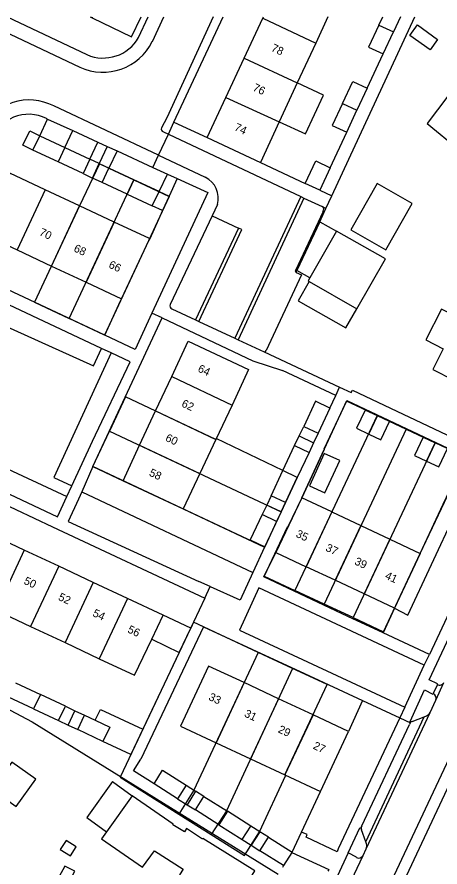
# Model space of a CAD drawing. Extents: x 194485 to 197793, y 468269 to 470822.
# Drawn here: x 195417.6 to 195481, y 470694.8 to 470822.3 of the extents above; entities that cross this region are included whole.
import ezdxf

# ---------------------------------------------------------------- set-up
doc = ezdxf.new("R2010")
doc.units = 0
for name, color, linetype in [('BGT grensvlak begroeid terreindeel', 7, 'Continuous'), ('BGT grensvlak gebouwinstallatie plus 1', 7, 'Continuous'), ('BGT grensvlak onbegroeid terreindeel', 7, 'Continuous'), ('BGT grensvlak overig bouwwerk uitbreiding populatie', 7, 'Continuous'), ('BGT grensvlak pand op maaiveld', 7, 'Continuous'), ('BGT grensvlak pand op maaiveld LR', 7, 'Continuous'), ('BGT grensvlak scheiding', 7, 'Continuous'), ('BGT grensvlak wegdeel', 7, 'Continuous'), ('BGT tekst huisnummerreeks', 7, 'Continuous'), ('GEM grensvlak WOZ_BRK percelen', 7, 'Continuous')]:
    doc.layers.add(name, color=color, linetype=linetype)

msp = doc.modelspace()

# ---------------------------------------------------------------- linework, layer by layer
at = {"layer": 'BGT grensvlak begroeid terreindeel'}
for p, q in [((195397.58, 470763.14), (195425.02, 470750.38)), ((195427.25, 470751.1), (195452.9, 470738.98))]:
    msp.add_line(p, q, dxfattribs=at)
for points in [[(195405.66, 470780.51), (195429.01, 470769.98), (195430.24, 470772.59)], [(195431.67, 470771.92), (195423.1, 470753.24), (195425.77, 470752)], [(195474.15, 470733.63), (195476.11, 470732.58), (195486.76, 470755.4)]]:
    msp.add_lwpolyline(points, dxfattribs=at)
at = {"layer": 'BGT grensvlak gebouwinstallatie plus 1'}
for p, q in [((195476.44, 470819.53), (195477.57, 470821.1)), ((195477.57, 470821.1), (195480.6, 470818.92)), ((195479.47, 470817.35), (195476.44, 470819.53)), ((195480.6, 470818.92), (195479.47, 470817.35)), ((195420.96, 470804.47), (195422.13, 470806.98)), ((195422.13, 470806.98), (195425.9, 470805.25)), ((195418.43, 470803.06), (195419.47, 470805.19)), ((195419.47, 470805.19), (195420.96, 470804.47)), ((195424.72, 470802.72), (195425.9, 470805.25)), ((195425.9, 470805.25), (195429.68, 470803.52)), ((195419.95, 470802.32), (195418.43, 470803.06)), ((195428.48, 470800.96), (195429.68, 470803.52)), ((195429.89, 470800.3), (195428.48, 470800.96)), ((195428.89, 470798.14), (195429.89, 470800.3)), ((195429.89, 470800.3), (195431.34, 470799.62)), ((195427.47, 470798.8), (195428.89, 470798.14)), ((195430.33, 470797.46), (195428.89, 470798.14)), ((195438.84, 470796.11), (195440.35, 470795.4)), ((195440.35, 470795.4), (195439.38, 470793.27)), ((195439.38, 470793.27), (195437.83, 470793.96)), ((195462.92, 470791.58), (195459.52, 470784.25)), ((195462.92, 470791.58), (195465.43, 470790.15)), ((195461.45, 470783.16), (195459.52, 470784.25)), ((195461.36, 470782.6), (195459.72, 470779.73)), ((195459.72, 470779.73), (195466.86, 470775.66)), ((195466.86, 470775.66), (195468.5, 470778.53)), ((195459.85, 470759.46), (195460.52, 470760.88)), ((195462.67, 470759.87), (195462, 470758.44)), ((195459.17, 470758.01), (195459.85, 470759.46)), ((195459.85, 470759.46), (195462, 470758.44)), ((195462, 470758.44), (195461.32, 470757)), ((195455.64, 470750.5), (195454.98, 470749.1)), ((195457.8, 470749.49), (195457.14, 470748.08)), ((195454.98, 470749.1), (195454.31, 470747.66)), ((195457.14, 470748.08), (195454.98, 470749.1)), ((195457.14, 470748.08), (195456.46, 470746.65)), ((195424.8, 470718.93), (195426.23, 470718.26)), ((195425.22, 470716.1), (195426.23, 470718.26)), ((195426.23, 470718.26), (195427.66, 470717.59)), ((195429.29, 470716.83), (195430.06, 470718.46)), ((195430.06, 470718.46), (195436.43, 470715.47)), ((195423.79, 470716.78), (195425.22, 470716.1)), ((195425.22, 470716.1), (195426.65, 470715.44)), ((195436.43, 470715.47), (195434.64, 470711.69)), ((195434.64, 470711.69), (195430.44, 470713.66)), ((195431.86, 470707.62), (195428.01, 470702.25)), ((195431.86, 470707.62), (195434.83, 470705.49)), ((195442.91, 470707.07), (195444.33, 470706.17)), ((195444.33, 470706.17), (195443.05, 470704.16)), ((195445.58, 470705.38), (195444.33, 470706.17)), ((195441.63, 470705.06), (195443.05, 470704.16)), ((195443.05, 470704.16), (195444.3, 470703.37)), ((195428.01, 470702.25), (195430.98, 470700.1)), ((195453.94, 470700.09), (195452.59, 470700.95)), ((195453.94, 470700.09), (195452.67, 470698.08)), ((195455.24, 470699.27), (195453.94, 470700.09)), ((195451.32, 470698.93), (195452.67, 470698.08)), ((195452.67, 470698.08), (195453.97, 470697.26))]:
    msp.add_line(p, q, dxfattribs=at)
for points in [[(195456.87, 470806.57), (195460.79, 470804.75), (195463.49, 470810.58), (195459.57, 470812.4)], [(195463.61, 470756.84), (195461.4, 470751.99), (195463.71, 470750.94), (195465.92, 470755.79), (195463.61, 470756.84)]]:
    msp.add_lwpolyline(points, dxfattribs=at)
at = {"layer": 'BGT grensvlak onbegroeid terreindeel'}
for p, q in [((195478, 470741.84), (195484.82, 470756.32)), ((195428.94, 470754.86), (195433.45, 470752.75)), ((195442.47, 470748.51), (195454.65, 470742.79)), ((195474.15, 470733.63), (195472.41, 470729.94)), ((195469.36, 470719.79), (195467.22, 470715.15)), ((195460.2, 470700.06), (195463.03, 470706.14))]:
    msp.add_line(p, q, dxfattribs=at)
for points in [[(195439.38, 470793.27), (195438.76, 470791.92), (195437.44, 470789.04), (195437.34, 470788.82), (195437.34, 470788.88)], [(195430.73, 470774.57), (195433.07, 470779.73), (195433.22, 470780.04)]]:
    msp.add_lwpolyline(points, dxfattribs=at)
at = {"layer": 'BGT grensvlak overig bouwwerk uitbreiding populatie'}
for points in [[(195424.9, 470698.78), (195424.05, 470697.45), (195425.55, 470696.49), (195426.4, 470697.82), (195424.9, 470698.78)], [(195424.71, 470694.96), (195423.88, 470693.37), (195425.38, 470692.58), (195426.21, 470694.17), (195424.71, 470694.96)]]:
    msp.add_lwpolyline(points, dxfattribs=at)
at = {"layer": 'BGT grensvlak pand op maaiveld'}
for p, q in [((195428.51, 470822.29), (195428.81, 470822.14)), ((195451.6, 470816.09), (195454.39, 470822.09)), ((195454.39, 470822.09), (195454.48, 470822.29)), ((195464.16, 470822.29), (195462.35, 470818.38)), ((195471.8, 470821.06), (195472.37, 470822.29)), ((195475.02, 470822.29), (195473.97, 470820.05)), ((195472.43, 470816.74), (195473.97, 470820.05)), ((195462.35, 470818.38), (195459.57, 470812.4)), ((195448.86, 470810.22), (195451.6, 470816.09)), ((195459.57, 470812.4), (195456.87, 470806.57)), ((195470.04, 470811.61), (195468.51, 470808.31)), ((195446.05, 470804.19), (195448.86, 470810.22)), ((195466.97, 470805), (195468.51, 470808.31)), ((195456.87, 470806.57), (195454.04, 470800.46)), ((195419.95, 470802.32), (195420.96, 470804.47)), ((195420.96, 470804.47), (195424.72, 470802.72)), ((195446.05, 470804.19), (195454.04, 470800.46)), ((195423.71, 470800.56), (195419.95, 470802.32)), ((195424.72, 470802.72), (195428.48, 470800.96)), ((195427.47, 470798.8), (195423.71, 470800.56)), ((195428.48, 470800.96), (195427.47, 470798.8)), ((195430.33, 470797.46), (195431.34, 470799.62)), ((195431.34, 470799.62), (195435.09, 470797.86)), ((195464.49, 470799.69), (195462.92, 470796.31)), ((195438.84, 470796.11), (195435.09, 470797.86)), ((195434.08, 470795.71), (195430.33, 470797.46)), ((195462.92, 470796.31), (195460.74, 470797.33)), ((195426.94, 470793.96), (195421.78, 470796.37)), ((195434.08, 470795.71), (195437.83, 470793.96)), ((195437.83, 470793.96), (195438.84, 470796.11)), ((195432.11, 470791.54), (195426.94, 470793.96)), ((195465.43, 470790.15), (195461.45, 470783.16)), ((195465.44, 470790.17), (195465.43, 470790.15)), ((195433.22, 470780.04), (195437.34, 470788.88)), ((195417.58, 470787.36), (195422.74, 470784.94)), ((195422.74, 470784.94), (195427.9, 470782.52)), ((195427.9, 470782.52), (195433.22, 470780.04)), ((195461.36, 470782.6), (195468.5, 470778.53)), ((195438.33, 470763.21), (195440.74, 470768.36)), ((195449.78, 470764.1), (195447.37, 470758.95)), ((195464.45, 470763.65), (195462.67, 470759.87)), ((195435.93, 470758.06), (195438.33, 470763.21)), ((195460.52, 470760.88), (195462.67, 470759.87)), ((195447.37, 470758.95), (195444.96, 470753.81)), ((195433.45, 470752.75), (195435.93, 470758.06)), ((195457.41, 470754.26), (195459.17, 470758.01)), ((195459.17, 470758.01), (195461.32, 470757)), ((195461.32, 470757), (195459.56, 470753.25)), ((195444.96, 470753.81), (195442.47, 470748.51)), ((195455.64, 470750.5), (195457.41, 470754.26)), ((195459.56, 470753.25), (195457.8, 470749.49)), ((195433.45, 470752.75), (195442.47, 470748.51)), ((195457.8, 470749.49), (195455.64, 470750.5)), ((195460.23, 470750.2), (195456.33, 470741.99)), ((195464.75, 470748.07), (195460.23, 470750.2)), ((195456.46, 470746.65), (195454.31, 470747.66)), ((195464.75, 470748.07), (195469.09, 470746.03)), ((195456.46, 470746.65), (195454.68, 470742.85)), ((195469.09, 470746.03), (195473.43, 470743.99)), ((195418.65, 470742.32), (195413.5, 470744.74)), ((195473.43, 470743.99), (195478, 470741.84)), ((195423.81, 470739.91), (195418.65, 470742.32)), ((195456.33, 470741.99), (195460.89, 470739.85)), ((195478, 470741.84), (195474.15, 470733.63)), ((195428.97, 470737.49), (195423.81, 470739.91)), ((195465.24, 470737.81), (195460.89, 470739.85)), ((195434.13, 470735.07), (195428.97, 470737.49)), ((195469.58, 470735.77), (195465.24, 470737.81)), ((195474.15, 470733.63), (195469.58, 470735.77)), ((195439.44, 470732.58), (195434.13, 470735.07)), ((195414.44, 470733.3), (195419.6, 470730.88)), ((195443.59, 470730.62), (195439.44, 470732.58)), ((195419.6, 470730.88), (195424.75, 470728.47)), ((195441.88, 470727.01), (195443.59, 470730.62)), ((195437.74, 470728.97), (195441.88, 470727.01)), ((195424.75, 470728.47), (195429.89, 470726.06)), ((195417.31, 470722.45), (195421.06, 470720.69)), ((195456.76, 470720.05), (195451.58, 470722.47)), ((195420.05, 470718.53), (195416.3, 470720.29)), ((195424.8, 470718.93), (195421.06, 470720.69)), ((195461.93, 470717.63), (195456.76, 470720.05)), ((195423.79, 470716.78), (195424.8, 470718.93)), ((195420.05, 470718.53), (195423.79, 470716.78)), ((195426.65, 470715.44), (195427.66, 470717.59)), ((195427.66, 470717.59), (195429.29, 470716.83)), ((195467.22, 470715.15), (195461.93, 470717.63)), ((195430.44, 470713.66), (195426.65, 470715.44)), ((195463.03, 470706.14), (195467.22, 470715.15)), ((195447.39, 470713.45), (195452.56, 470711.03)), ((195452.56, 470711.03), (195457.72, 470708.62)), ((195457.72, 470708.62), (195463.03, 470706.14)), ((195441.63, 470705.06), (195438.09, 470707.3)), ((195442.91, 470707.07), (195441.63, 470705.06)), ((195434.83, 470705.49), (195430.98, 470700.1)), ((195444.3, 470703.37), (195445.58, 470705.38)), ((195445.58, 470705.38), (195449.08, 470703.17)), ((195447.81, 470701.15), (195444.3, 470703.37)), ((195452.59, 470700.95), (195449.08, 470703.17)), ((195447.81, 470701.15), (195451.32, 470698.93)), ((195451.32, 470698.93), (195452.59, 470700.95)), ((195430.98, 470700.1), (195430.22, 470699.04)), ((195453.97, 470697.26), (195455.24, 470699.27)), ((195455.24, 470699.27), (195458.78, 470697.03)), ((195457.51, 470695.02), (195453.97, 470697.26)), ((195458.76, 470696.99), (195457.51, 470695.02)), ((195458.78, 470697.03), (195458.76, 470696.99))]:
    msp.add_line(p, q, dxfattribs=at)
for points in [[(195428.81, 470822.14), (195434.74, 470819.33), (195436.17, 470822.29)], [(195471.8, 470821.06), (195470.26, 470817.76), (195472.43, 470816.74)], [(195466.33, 470809.32), (195467.87, 470812.62), (195470.04, 470811.61)], [(195479.01, 470806.33), (195483.77, 470802.44), (195488.68, 470808.53), (195483.7, 470812.44), (195479.01, 470806.33)], [(195466.33, 470809.32), (195464.79, 470806.02), (195466.97, 470805)], [(195460.74, 470797.33), (195462.32, 470800.71), (195464.49, 470799.69)], [(195421.78, 470796.37), (195416.47, 470798.86), (195412.27, 470789.84), (195417.58, 470787.36)], [(195472.84, 470787.38), (195476.77, 470794.34), (195471.54, 470797.32), (195467.59, 470790.35), (195472.84, 470787.38)], [(195437.34, 470788.88), (195437.42, 470789.05), (195432.11, 470791.54)], [(195468.5, 470778.53), (195472.76, 470786.01), (195465.44, 470790.17)], [(195461.45, 470783.16), (195461.18, 470782.7), (195461.36, 470782.6)], [(195484.85, 470776.64), (195481.16, 470778.49), (195478.82, 470773.85), (195481.43, 470772.52)], [(195440.74, 470768.36), (195443.23, 470773.67), (195452.27, 470769.42), (195449.78, 470764.1)], [(195481.43, 470772.52), (195479.86, 470769.41), (195489.3, 470764.61), (195490.88, 470767.72)], [(195464.45, 470763.65), (195462.29, 470764.67), (195460.52, 470760.88)], [(195471.58, 470762.5), (195469.75, 470763.35), (195468.45, 470760.61), (195470.28, 470759.75)], [(195470.28, 470759.75), (195472.1, 470758.9), (195473.4, 470761.64), (195471.58, 470762.5)], [(195480.24, 470758.41), (195478.42, 470759.26), (195477.12, 470756.51), (195478.95, 470755.66)], [(195478.95, 470755.66), (195480.77, 470754.81), (195482.06, 470757.56), (195480.24, 470758.41)], [(195454.31, 470747.66), (195452.52, 470743.86), (195454.68, 470742.85)], [(195429.89, 470726.06), (195435.19, 470723.58), (195437.74, 470728.97)], [(195451.58, 470722.47), (195446.28, 470724.95), (195442.08, 470715.93), (195447.39, 470713.45)], [(195429.29, 470716.83), (195431.45, 470715.81), (195430.44, 470713.66)], [(195416.78, 470710.56), (195413.85, 470706.45), (195417.44, 470703.89), (195420.37, 470708), (195416.78, 470710.56)], [(195438.09, 470707.3), (195439.37, 470709.32), (195442.91, 470707.07)], [(195430.22, 470699.04), (195436.37, 470694.78), (195438.18, 470697.26), (195442.44, 470694.48), (195441.91, 470693.65), (195449.77, 470688.71), (195453.22, 470694.23), (195445.43, 470699.11), (195445.37, 470699.01), (195442.95, 470700.58), (195442.64, 470700.09), (195440.92, 470701.14), (195440.98, 470701.24), (195434.83, 470705.49)]]:
    msp.add_lwpolyline(points, dxfattribs=at)
at = {"layer": 'BGT grensvlak pand op maaiveld LR'}
for p, q in [((195428.81, 470822.14), (195428.88, 470822.29)), ((195454.39, 470822.09), (195462.35, 470818.38)), ((195471.8, 470821.06), (195473.97, 470820.05)), ((195451.6, 470816.09), (195459.57, 470812.4)), ((195448.86, 470810.22), (195456.87, 470806.57)), ((195466.33, 470809.32), (195468.51, 470808.31)), ((195424.72, 470802.72), (195423.71, 470800.56)), ((195435.09, 470797.86), (195434.08, 470795.71)), ((195421.78, 470796.37), (195417.58, 470787.36)), ((195422.74, 470784.94), (195426.94, 470793.96)), ((195432.11, 470791.54), (195427.9, 470782.52)), ((195440.74, 470768.36), (195449.78, 470764.1)), ((195438.33, 470763.21), (195447.37, 470758.95)), ((195470.28, 470759.75), (195471.58, 470762.5)), ((195478.95, 470755.66), (195480.24, 470758.41)), ((195435.93, 470758.06), (195444.96, 470753.81)), ((195459.56, 470753.25), (195457.41, 470754.26)), ((195464.75, 470748.07), (195460.89, 470739.85)), ((195469.09, 470746.03), (195465.24, 470737.81)), ((195473.43, 470743.99), (195469.58, 470735.77)), ((195418.65, 470742.32), (195414.44, 470733.3)), ((195423.81, 470739.91), (195419.6, 470730.88)), ((195428.97, 470737.49), (195424.75, 470728.47)), ((195434.13, 470735.07), (195429.89, 470726.06)), ((195437.74, 470728.97), (195439.44, 470732.58)), ((195451.58, 470722.47), (195447.39, 470713.45)), ((195421.06, 470720.69), (195420.05, 470718.53)), ((195456.76, 470720.05), (195452.56, 470711.03)), ((195461.93, 470717.63), (195457.72, 470708.62)), ((195449.08, 470703.17), (195447.81, 470701.15))]:
    msp.add_line(p, q, dxfattribs=at)
at = {"layer": 'BGT grensvlak scheiding'}
for p, q in [((195463.42, 470793.12), (195459.28, 470784.27)), ((195462.92, 470791.58), (195463.83, 470793.56)), ((195463.83, 470793.56), (195463.29, 470793.85)), ((195459.52, 470784.25), (195462.92, 470791.58)), ((195459.39, 470783.99), (195459.52, 470784.25))]:
    msp.add_line(p, q, dxfattribs=at)
for centre, radius, start, end in [((195463.05, 470793.43), 0.477, 319.6642, 60.6672), ((195459.45, 470784.17), 0.191, 151.7691, 252.6305)]:
    msp.add_arc(centre, radius, start, end, dxfattribs=at)
at = {"layer": 'BGT grensvlak wegdeel'}
for p, q in [((195416.09, 470822.29), (195428.04, 470816.64)), ((195435.77, 470819.21), (195437.23, 470822.29)), ((195437.84, 470818.61), (195439.55, 470822.29)), ((195441.08, 470806.51), (195448.43, 470822.29)), ((195464.72, 470795.47), (195477.17, 470822.29)), ((195413.83, 470820.98), (195426.97, 470814.76)), ((195470.04, 470811.61), (195472.43, 470816.74)), ((195438.78, 470801.55), (195423.08, 470808.94)), ((195421.97, 470807.05), (195422.13, 470806.98)), ((195440.24, 470804.69), (195441.08, 470806.51)), ((195441.08, 470806.51), (195446.05, 470804.19)), ((195438.78, 470801.55), (195440.24, 470804.69)), ((195439.49, 470805.04), (195440.24, 470804.69)), ((195440.24, 470804.69), (195460.07, 470795.36)), ((195464.49, 470799.69), (195466.97, 470805)), ((195429.68, 470803.52), (195431.09, 470802.87)), ((195431.09, 470802.87), (195429.89, 470800.3)), ((195431.09, 470802.87), (195432.55, 470802.2)), ((195432.55, 470802.2), (195431.34, 470799.62)), ((195432.55, 470802.2), (195437.93, 470799.73)), ((195437.93, 470799.73), (195438.78, 470801.55)), ((195438.78, 470801.55), (195445.77, 470798.25)), ((195454.04, 470800.46), (195460.74, 470797.33)), ((195437.93, 470799.73), (195440.13, 470798.72)), ((195438.84, 470796.11), (195440.13, 470798.72)), ((195440.13, 470798.72), (195441.57, 470798.06)), ((195441.57, 470798.06), (195440.35, 470795.4)), ((195460.07, 470795.36), (195450.22, 470774.1)), ((195460.07, 470795.36), (195460.55, 470795.14)), ((195462.92, 470796.31), (195464.72, 470795.47)), ((195463.83, 470793.56), (195464.72, 470795.47)), ((195447.6, 470794.16), (195446.8, 470792.48)), ((195460.55, 470795.14), (195450.7, 470773.88)), ((195460.55, 470795.14), (195463.29, 470793.85)), ((195446.8, 470792.48), (195440.53, 470779.15)), ((195446.8, 470792.48), (195450.75, 470790.62)), ((195450.75, 470790.62), (195444.33, 470776.85)), ((195430.73, 470774.57), (195407.87, 470785.26)), ((195430.24, 470772.59), (195407.05, 470783.48)), ((195437.78, 470777.85), (195435.28, 470772.44)), ((195439.3, 470777.15), (195437.78, 470777.85)), ((195440.76, 470778.52), (195444.33, 470776.85)), ((195428.94, 470754.86), (195439.3, 470777.15)), ((195439.3, 470777.15), (195452.89, 470770.74)), ((195444.33, 470776.85), (195444.81, 470776.62)), ((195444.81, 470776.62), (195450.22, 470774.1)), ((195435.28, 470772.44), (195430.73, 470774.57)), ((195450.22, 470774.1), (195450.7, 470773.88)), ((195450.7, 470773.88), (195454.59, 470772.05)), ((195431.67, 470771.92), (195430.24, 470772.59)), ((195434.5, 470770.59), (195431.67, 470771.92)), ((195454.59, 470772.05), (195465.89, 470766.76)), ((195452.89, 470770.74), (195457.34, 470769.29)), ((195465.33, 470765.55), (195457.34, 470769.29)), ((195465.33, 470765.55), (195465.89, 470766.76)), ((195465.89, 470766.76), (195467.62, 470765.96)), ((195460.23, 470750.2), (195467.01, 470764.79)), ((195464.45, 470763.65), (195465.33, 470765.55)), ((195467.01, 470764.79), (195484.82, 470756.32)), ((195396.25, 470760.29), (195423.62, 470747.34)), ((195395.43, 470758.71), (195422.9, 470745.84)), ((195428.94, 470754.86), (195427.25, 470751.1)), ((195425.02, 470750.38), (195425.77, 470752)), ((195423.62, 470747.34), (195425.02, 470750.38)), ((195422.9, 470745.84), (195445.71, 470735.15)), ((195425.23, 470746.62), (195444.81, 470737.62)), ((195454.65, 470742.79), (195452.9, 470738.98)), ((195454.57, 470738.31), (195456.33, 470741.99)), ((195454.68, 470742.85), (195454.65, 470742.79)), ((195446.53, 470736.86), (195444.81, 470737.62)), ((195445.71, 470735.15), (195446.53, 470736.86)), ((195478.6, 470725.1), (195453.82, 470736.7)), ((195445.71, 470735.15), (195444.03, 470731.55)), ((195444.03, 470731.55), (195443.59, 470730.62)), ((195445.51, 470730.85), (195444.03, 470731.55)), ((195445.51, 470730.85), (195436.12, 470711)), ((195479.36, 470726.71), (195472.41, 470729.94)), ((195441.88, 470727.01), (195436.43, 470715.47)), ((195478.6, 470725.1), (195479.36, 470726.71)), ((195475.66, 470718.8), (195478.6, 470725.1)), ((195480.56, 470722.18), (195479.95, 470720.82)), ((195480.31, 470719.84), (195481.55, 470722.5)), ((195469.36, 470719.79), (195474.92, 470717.2)), ((195475.66, 470718.8), (195474.92, 470717.2)), ((195479.46, 470718), (195480.31, 470719.84)), ((195469.89, 470697.54), (195479.46, 470718)), ((195478.59, 470717.32), (195478.91, 470717.49)), ((195419.85, 470716.61), (195456.72, 470693.74)), ((195474.92, 470717.2), (195465.71, 470697.53)), ((195469.83, 470698.57), (195478.59, 470717.32)), ((195473.26, 470691.81), (195484.87, 470716.58)), ((195474.92, 470717.2), (195476.53, 470716.46)), ((195476.8, 470716.63), (195478.59, 470717.32)), ((195469.22, 470701), (195476.36, 470716.21)), ((195486.4, 470715.9), (195474.77, 470691.1)), ((195458.78, 470697.03), (195460.2, 470700.06)), ((195469.83, 470698.57), (195469.17, 470700.41)), ((195469.92, 470698.29), (195469.83, 470698.57)), ((195469.43, 470696.56), (195469.89, 470697.54)), ((195467.21, 470696.92), (195465.53, 470693.39)), ((195467.24, 470691.88), (195469.43, 470696.56)), ((195457.51, 470695.02), (195457.34, 470694.74))]:
    msp.add_line(p, q, dxfattribs=at)
for points in [[(195446.95, 470822.29), (195440.01, 470807.14), (195439.21, 470805.66)], [(195441.57, 470798.06), (195446.14, 470795.97), (195437.78, 470777.85)], [(195444.81, 470776.62), (195451.23, 470790.4), (195450.75, 470790.62)], [(195459.39, 470783.99), (195460.17, 470783.63), (195454.91, 470772.27)], [(195425.77, 470752), (195428.87, 470758.68), (195434.5, 470770.59)], [(195467.62, 470765.96), (195467.84, 470766.33), (195484.84, 470758.3), (195492.44, 470754.7)], [(195491.67, 470753.07), (195485.3, 470739.37), (195479.36, 470726.71)], [(195427.25, 470751.1), (195426.76, 470750), (195425.23, 470746.62)], [(195452.9, 470738.98), (195450.98, 470734.81), (195446.58, 470736.83), (195446.53, 470736.86)], [(195472.41, 470729.94), (195467.14, 470732.4), (195454.57, 470738.31)], [(195453.82, 470736.7), (195450.9, 470730.35), (195475.66, 470718.8)], [(195445.51, 470730.85), (195460.64, 470723.86), (195469.36, 470719.79)], [(195480.56, 470722.18), (195480.6, 470722.27), (195479.34, 470722.87), (195483.13, 470730.98), (195483.34, 470731.06)], [(195476.53, 470716.46), (195476.46, 470716.66), (195478.64, 470721.37), (195479.9, 470720.73), (195479.95, 470720.82)], [(195402.11, 470706.85), (195403.13, 470706.14), (195413.17, 470720.07), (195419.85, 470716.61)], [(195438.09, 470707.3), (195435.01, 470709.25), (195436.12, 470711)], [(195465.71, 470697.53), (195465.52, 470697.11), (195460.88, 470699.27), (195461.04, 470699.7), (195460.2, 470700.06)], [(195467.21, 470696.92), (195468.92, 470700.68), (195469.12, 470700.7)], [(195458.76, 470696.99), (195464.27, 470694.42), (195464.16, 470694.17)], [(195468.46, 470696.24), (195468.46, 470696.29), (195467.21, 470696.92)]]:
    msp.add_lwpolyline(points, dxfattribs=at)
for centre, radius, start, end in [((195430.42, 470822.29), 8.28, 245.404, 333.6067), ((195430.49, 470822.22), 6.09, 246.3361, 330.3692), ((195419.41, 470802.01), 7.84, 62.1273, 154.8862), ((195419.28, 470801.8), 5.9, 62.851, 161.7411), ((195439.63, 470805.48), 0.456, 157.0352, 251.8951), ((195444.24, 470795.12), 3.49, 344.0444, 64.0907), ((195440.92, 470778.93), 0.45, 151.0093, 248.5375), ((195454.61, 470772.37), 0.318, 267.1254, 341.4931), ((195480.89, 470722.83), 0.732, 242.9865, 333.5351), ((195479.61, 470720.14), 0.762, 336.8598, 63.4437), ((195478.54, 470718.45), 1.03, 291.2959, 333.9232), ((195477.05, 470715.93), 0.741, 134.5605, 158.371), ((195477.05, 470715.93), 0.75, 109.5287, 134.5195), ((195469.78, 470700.66), 0.658, 148.2233, 176.0527), ((195469.79, 470700.66), 0.671, 176.6224, 202.3023), ((195469, 470697.94), 0.981, 336.0579, 20.7129), ((195468.78, 470696.89), 0.726, 243.7361, 332.9561)]:
    msp.add_arc(centre, radius, start, end, dxfattribs=at)
at = {"layer": 'GEM grensvlak WOZ_BRK percelen'}
for p, q in [((195425.36, 470777.08), (195435.06, 470797.88)), ((195471.53, 470762.53), (195459.22, 470736.29)), ((195471.53, 470762.53), (195475.86, 470760.48)), ((195431.41, 470760.19), (195457.13, 470748.07)), ((195475.86, 470760.48), (195463.57, 470734.25)), ((195475.86, 470760.48), (195480.21, 470758.42)), ((195480.21, 470758.42), (195467.92, 470732.22)), ((195463.57, 470734.25), (195459.22, 470736.29)), ((195467.92, 470732.22), (195463.57, 470734.25)), ((195458.87, 470724.58), (195453.69, 470727)), ((195441.82, 470702.75), (195446.68, 470699.68))]:
    msp.add_line(p, q, dxfattribs=at)
for points in [[(195435.06, 470797.88), (195429.91, 470800.29), (195426.94, 470793.96), (195420.2, 470779.5), (195425.36, 470777.08)], [(195435.06, 470797.88), (195440.38, 470795.39), (195430.68, 470774.59), (195425.36, 470777.08)], [(195457.13, 470748.07), (195459.56, 470753.24), (195457.41, 470754.26), (195447.42, 470759.06), (195447.37, 470758.95), (195433.81, 470765.34), (195431.41, 470760.19)], [(195471.53, 470762.53), (195466.96, 470764.7), (195463.55, 470757.47), (195463.6, 470757.44), (195460.23, 470750.2), (195458.11, 470745.74), (195458.05, 470745.77), (195454.61, 470738.45), (195459.22, 470736.29)], [(195457.13, 470748.07), (195454.65, 470742.79), (195428.94, 470754.86), (195431.41, 470760.19)], [(195467.92, 470732.22), (195472.48, 470730.08), (195478, 470741.84), (195481.45, 470749.22), (195484.76, 470756.27), (195480.21, 470758.42)], [(195453.69, 470727), (195444.01, 470731.51), (195433.04, 470708.29), (195441.82, 470702.75)], [(195453.69, 470727), (195444.08, 470706.33), (195441.82, 470702.75)], [(195458.87, 470724.58), (195448.94, 470703.26), (195446.68, 470699.68)], [(195446.68, 470699.68), (195451.66, 470696.54), (195453.92, 470700.11), (195457.83, 470708.57), (195457.72, 470708.62), (195464.04, 470722.17), (195458.87, 470724.58)]]:
    msp.add_lwpolyline(points, dxfattribs=at)

# ---------------------------------------------------------------- texts
at = {"layer": 'BGT tekst huisnummerreeks'}
for s, rotation, p in [('78', 335, (195455.55, 470817.24)), ('76', 335, (195452.79, 470811.3)), ('74', 335, (195450.02, 470805.35)), ('70', 334.9, (195420.79, 470789.61)), ('68', 334.9, (195425.95, 470787.19)), ('66', 334.9, (195431.19, 470784.74)), ('64', 334.9, (195444.55, 470769.16)), ('62', 334.9, (195442.11, 470763.92)), ('60', 334.9, (195439.69, 470758.77)), ('58', 334.9, (195437.25, 470753.55)), ('35', 334.9, (195459.24, 470744.38)), ('37', 334.9, (195463.7, 470742.29)), ('39', 334.9, (195468.04, 470740.25)), ('50', 334.9, (195418.47, 470737.33)), ('41', 334.9, (195472.61, 470738.11)), ('52', 334.9, (195423.64, 470734.91)), ('54', 334.9, (195428.79, 470732.49)), ('56', 334.9, (195434.02, 470730.04)), ('33', 334.9, (195446.17, 470719.92)), ('31', 334.9, (195451.52, 470717.42)), ('29', 334.9, (195456.58, 470715.05)), ('27', 334.9, (195461.82, 470712.6))]:
    msp.add_text(s, height=1.2, rotation=rotation, dxfattribs=at).set_placement(p)

doc.saveas('drawing.dxf')
